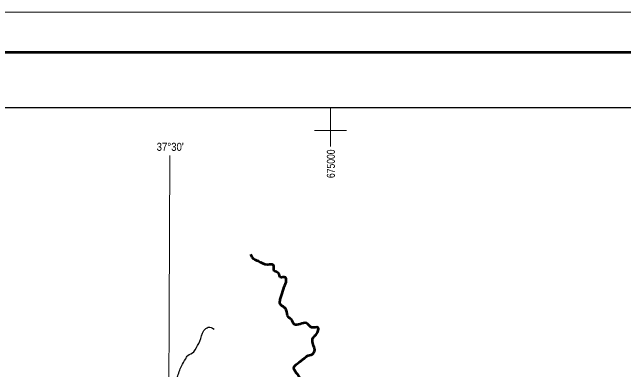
# Model space of a CAD drawing. Extents: x 553962 to 842807, y 8883888 to 9032388.
# Drawn here: x 655119 to 693334, y 9010061 to 9032388 of the extents above; entities that cross this region are included whole.
import ezdxf
from ezdxf.enums import TextEntityAlignment as Align

# ---------------------------------------------------------------- set-up
doc = ezdxf.new("R2010")
doc.units = 0
doc.header["$LTSCALE"] = 200
for name, color, linetype, lineweight in [('1', 7, 'Continuous', 13), ('2', 7, 'Continuous', 13), ('24', 7, 'Continuous', 25), ('3', 7, 'Continuous', 13)]:
    doc.layers.add(name, color=color, linetype=linetype, lineweight=lineweight)
doc.layers.add('46', color=7, linetype='Continuous')
doc.layers.add('47', color=7, linetype='Continuous')

msp = doc.modelspace()

# ---------------------------------------------------------------- linework, layer by layer
at = {"layer": '1'}
msp.add_lwpolyline([(664968.2, 9023436.8), (664657.1, 8949509), (664397.1, 8890880.2)], dxfattribs=at)
at = {"layer": '2'}
for p, q in [((675000, 9024000), (675000, 9026438.8)), ((674000, 9025000), (676000, 9025000))]:
    msp.add_line(p, q, dxfattribs=at)
at = {"layer": '24', "lineweight": 53}
msp.add_spline([(674726.7, 9004751), (674666.6, 9004817.9), (674653.2, 9004904.8), (674258.7, 9005480.2), (674171.8, 9005593.9), (674084.9, 9005660.8), (673971.2, 9005714.3), (673824.1, 9005741.1), (673750.6, 9005767.8), (673650.3, 9005908.3), (673469.7, 9006089), (673396.2, 9006242.8), (673389.5, 9006323.1), (673336, 9006563.9), (673714.2, 9007080), (673794.5, 9007534.9), (673874.7, 9007989.8), (673848, 9008444.8), (673634, 9008765.9), (672938.7, 9009782.8), (672724.7, 9010157.4), (673339.8, 9010746.1), (673527, 9010906.7), (673874.7, 9011040.5), (674008.4, 9011227.8), (673874.7, 9011896.8), (673981.7, 9012137.6), (674115.4, 9012271.4), (674222.4, 9012699.6), (673848, 9012699.6), (673500.3, 9012967.2), (672751.4, 9012886.9), (672564.2, 9013208), (672377, 9013341.8), (672243.3, 9013796.7), (672109.6, 9013957.3), (671868.9, 9014171.4), (671869.6, 9014455.6), (671949.9, 9014696.4), (672110.3, 9015231.6), (672244.1, 9015633), (672190.6, 9015820.4), (671869.6, 9015847.1), (671762.7, 9016088), (671495.2, 9016248.5), (671441.7, 9016596.4), (671094.1, 9016623.2), (670505.7, 9016837.2), (670211.5, 9016971), (670024.3, 9017265.4)], degree=3, dxfattribs=at)
at = {"layer": '24'}
msp.add_spline([(665804.3, 9005643.1), (665835.9, 9005832.9), (665741, 9005927.8), (665741, 9006196.7), (665330, 9007177.5), (665298.4, 9007351.5), (665219.3, 9007478.1), (664982.2, 9007715.4), (664887.3, 9007841.9), (664903.2, 9008190), (665140.3, 9008838.5), (665314.2, 9009249.8), (665551.3, 9009945.9), (665693.6, 9010293.9), (665962.4, 9010752.7), (666088.8, 9010942.5), (666468.3, 9011179.8), (666547.3, 9011306.3), (666847.7, 9011844.2), (667100.6, 9012508.6), (667369.4, 9012714.2), (667733, 9012603.5)], degree=3, dxfattribs=at)
at = {"layer": '3'}
msp.add_lwpolyline([(842807.3, 9032387.8), (842807.3, 8883887.8), (553961.7, 8883887.8), (553961.7, 9032387.8)], close=True, dxfattribs=at)
at = {"layer": '3', "lineweight": 53}
msp.add_lwpolyline([(840307.3, 9029887.8), (840307.3, 8886387.8), (560211.7, 8886387.8), (560211.7, 9029887.8)], close=True, dxfattribs=at)
at = {"layer": '3', "lineweight": 25}
msp.add_lwpolyline([(563033.9, 9026438.8), (793061.1, 9026438.8), (793495.6, 8889836.8), (563468.3, 8889836.8)], close=True, dxfattribs=at)

# ---------------------------------------------------------------- texts
at = {"layer": '46', "width": 0.9}
msp.add_text("37°30'", height=500, dxfattribs=at).set_placement((664989, 9023733.3), align=Align.CENTER)
at = {"layer": '47', "width": 0.8}
msp.add_text('675000', height=500, rotation=90, dxfattribs=at).set_placement((675279.6, 9022925.4), align=Align.CENTER)

doc.saveas('drawing.dxf')
